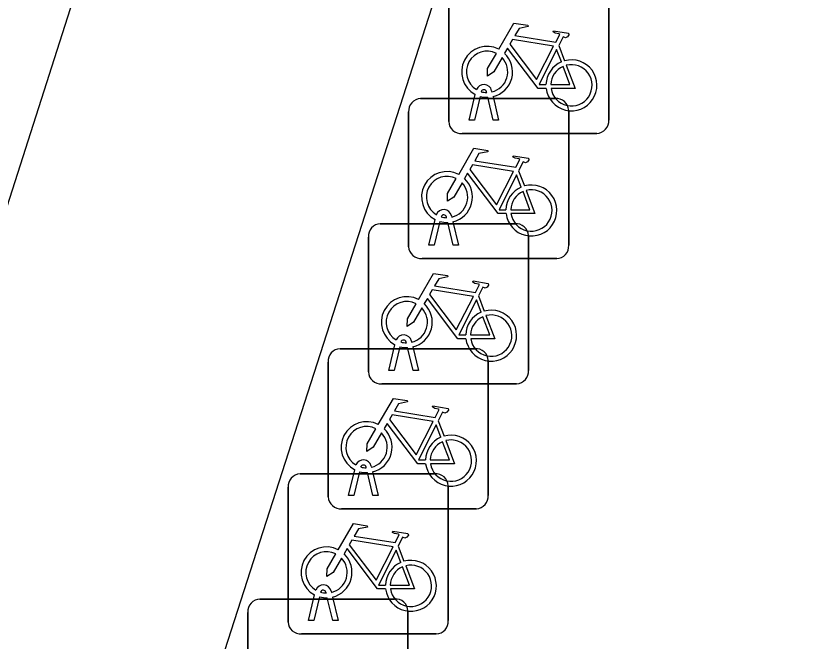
# Model space of a CAD drawing. Extents: x 161087 to 161922, y 382574 to 383873.
# Drawn here: x 161132.425 to 161137.316, y 383440.703 to 383444.607 of the extents above; entities that cross this region are included whole.
import ezdxf

# ---------------------------------------------------------------- set-up
doc = ezdxf.new("R2010")
doc.units = 0
doc.layers.add('IMGEO_Fietsenrek', color=7, linetype='Continuous')
doc.layers.add('IMGEO_Fietspad_gesloten', color=7, linetype='Continuous')

msp = doc.modelspace()

# ---------------------------------------------------------------- linework, layer by layer
at = {"layer": 'IMGEO_Fietsenrek'}
for p, q in [((161135.1275, 383443.9469), (161135.1275, 383444.7878)), ((161135.1275, 383444.7878), (161135.1275, 383443.9469)), ((161136.1265, 383444.7971), (161136.1265, 383443.9562)), ((161136.1265, 383443.9562), (161136.1265, 383444.7971)), ((161135.8142, 383444.4212), (161135.8505, 383444.326)), ((161135.3649, 383444.1279), (161135.3639, 383444.1322)), ((161135.3956, 383444.1394), (161135.3974, 383444.1315)), ((161134.9519, 383444.0905), (161135.7928, 383444.0905)), ((161135.7928, 383444.0905), (161134.9519, 383444.0905)), ((161135.2545, 383443.9563), (161135.2928, 383444.1163)), ((161135.3232, 383444.1041), (161135.2879, 383443.9563)), ((161135.406, 383443.9563), (161135.3721, 383444.098)), ((161135.4044, 383444.1023), (161135.4394, 383443.9563)), ((161134.8775, 383443.1659), (161134.8775, 383444.0068)), ((161134.8775, 383444.0068), (161134.8775, 383443.1659)), ((161135.8765, 383444.0161), (161135.8765, 383443.1752)), ((161135.8765, 383443.1752), (161135.8765, 383444.0161)), ((161135.2879, 383443.9563), (161135.2545, 383443.9563)), ((161135.4394, 383443.9563), (161135.406, 383443.9563)), ((161136.0521, 383443.8725), (161135.2112, 383443.8725)), ((161135.2112, 383443.8725), (161136.0521, 383443.8725)), ((161135.5642, 383443.6402), (161135.6005, 383443.545)), ((161135.1149, 383443.3469), (161135.1139, 383443.3512)), ((161135.1456, 383443.3584), (161135.1474, 383443.3505)), ((161134.7009, 383443.3095), (161135.5418, 383443.3095)), ((161135.5418, 383443.3095), (161134.7009, 383443.3095)), ((161135.0045, 383443.1753), (161135.0428, 383443.3353)), ((161135.0732, 383443.3231), (161135.0379, 383443.1753)), ((161135.156, 383443.1753), (161135.1221, 383443.317)), ((161135.1544, 383443.3213), (161135.1894, 383443.1753)), ((161134.6265, 383442.3849), (161134.6265, 383443.2258)), ((161134.6265, 383443.2258), (161134.6265, 383442.3849)), ((161135.6255, 383443.2351), (161135.6255, 383442.3942)), ((161135.6255, 383442.3942), (161135.6255, 383443.2351)), ((161135.0379, 383443.1753), (161135.0045, 383443.1753)), ((161135.1894, 383443.1753), (161135.156, 383443.1753)), ((161135.8021, 383443.0915), (161134.9612, 383443.0915)), ((161134.9612, 383443.0915), (161135.8021, 383443.0915)), ((161135.3132, 383442.8592), (161135.3495, 383442.764)), ((161134.8639, 383442.5659), (161134.8629, 383442.5702)), ((161134.8946, 383442.5774), (161134.8964, 383442.5695)), ((161134.4499, 383442.5295), (161135.2908, 383442.5295)), ((161135.2908, 383442.5295), (161134.4499, 383442.5295)), ((161134.7535, 383442.3943), (161134.7918, 383442.5543)), ((161134.8222, 383442.5421), (161134.7869, 383442.3943)), ((161134.905, 383442.3943), (161134.8711, 383442.536)), ((161134.9034, 383442.5403), (161134.9384, 383442.3943)), ((161134.3755, 383441.6049), (161134.3755, 383442.4458)), ((161134.3755, 383442.4458), (161134.3755, 383441.6049)), ((161135.3745, 383442.4551), (161135.3745, 383441.6142)), ((161135.3745, 383441.6142), (161135.3745, 383442.4551)), ((161134.7869, 383442.3943), (161134.7535, 383442.3943)), ((161134.9384, 383442.3943), (161134.905, 383442.3943)), ((161135.5511, 383442.3105), (161134.7102, 383442.3105)), ((161134.7102, 383442.3105), (161135.5511, 383442.3105)), ((161135.0622, 383442.0792), (161135.0985, 383441.984)), ((161134.6129, 383441.7859), (161134.6119, 383441.7902)), ((161134.6436, 383441.7974), (161134.6454, 383441.7895)), ((161134.1999, 383441.7485), (161135.0408, 383441.7485)), ((161135.0408, 383441.7485), (161134.1999, 383441.7485)), ((161134.5025, 383441.6143), (161134.5408, 383441.7743)), ((161134.5712, 383441.7621), (161134.5359, 383441.6143)), ((161134.654, 383441.6143), (161134.6201, 383441.756)), ((161134.6524, 383441.7603), (161134.6874, 383441.6143)), ((161134.1255, 383440.8239), (161134.1255, 383441.6648)), ((161134.1255, 383441.6648), (161134.1255, 383440.8239)), ((161135.1245, 383441.6741), (161135.1245, 383440.8332)), ((161135.1245, 383440.8332), (161135.1245, 383441.6741)), ((161134.5359, 383441.6143), (161134.5025, 383441.6143)), ((161134.6874, 383441.6143), (161134.654, 383441.6143)), ((161135.3001, 383441.5305), (161134.4592, 383441.5305)), ((161134.4592, 383441.5305), (161135.3001, 383441.5305)), ((161134.8122, 383441.2982), (161134.8485, 383441.203)), ((161134.2525, 383440.8333), (161134.2908, 383440.9933)), ((161134.3629, 383441.0049), (161134.3619, 383441.0092)), ((161134.3936, 383441.0164), (161134.3954, 383441.0085)), ((161133.9489, 383440.9675), (161134.7898, 383440.9675)), ((161134.7898, 383440.9675), (161133.9489, 383440.9675)), ((161134.3212, 383440.9811), (161134.2859, 383440.8333)), ((161134.404, 383440.8333), (161134.3701, 383440.975)), ((161134.4024, 383440.9793), (161134.4374, 383440.8333)), ((161133.8745, 383440.0429), (161133.8745, 383440.8838)), ((161133.8745, 383440.8838), (161133.8745, 383440.0429)), ((161134.8735, 383440.8931), (161134.8735, 383440.0522)), ((161134.8735, 383440.0522), (161134.8735, 383440.8931)), ((161134.2859, 383440.8333), (161134.2525, 383440.8333)), ((161134.4374, 383440.8333), (161134.404, 383440.8333)), ((161135.0501, 383440.7495), (161134.2092, 383440.7495)), ((161134.2092, 383440.7495), (161135.0501, 383440.7495))]:
    msp.add_line(p, q, dxfattribs=at)
for points in [[(161135.4401, 383444.3982), (161135.5348, 383444.5617), (161135.621, 383444.5479), (161135.6227, 383444.5392), (161135.5666, 383444.5283), (161135.5404, 383444.483), (161135.7956, 383444.4422)], [(161135.7956, 383444.4422), (161135.8206, 383444.491), (161135.8155, 383444.495), (161135.7923, 383444.4987), (161135.7796, 383444.5062), (161135.7786, 383444.5093), (161135.7808, 383444.5139), (161135.8756, 383444.4988), (161135.8779, 383444.4885), (161135.8685, 383444.4761), (161135.8561, 383444.4697), (161135.8416, 383444.4759), (161135.8142, 383444.4212)], [(161135.7827, 383444.417), (161135.5259, 383444.458), (161135.5092, 383444.4292), (161135.6762, 383444.2089), (161135.7827, 383444.417)], [(161135.4608, 383444.3457), (161135.4092, 383444.2565), (161135.3693, 383444.2305), (161135.3705, 383444.278), (161135.425, 383444.3722)], [(161135.7358, 383444.1535), (161135.6861, 383444.1536), (161135.4954, 383444.4053), (161135.4764, 383444.3725)], [(161135.8307, 383444.319), (161135.8014, 383444.3958), (161135.692, 383444.1777), (161135.7347, 383444.1776)], [(161135.7647, 383444.1775), (161135.8846, 383444.1773), (161135.8414, 383444.2909)], [(161135.8612, 383444.2978), (161135.9162, 383444.1532), (161135.7661, 383444.1535)], [(161135.1901, 383443.6172), (161135.2848, 383443.7807), (161135.371, 383443.7669), (161135.3727, 383443.7582), (161135.3166, 383443.7473), (161135.2904, 383443.702), (161135.5456, 383443.6612)], [(161135.5456, 383443.6612), (161135.5706, 383443.71), (161135.5655, 383443.714), (161135.5423, 383443.7177), (161135.5296, 383443.7252), (161135.5286, 383443.7283), (161135.5308, 383443.7329), (161135.6256, 383443.7178), (161135.6279, 383443.7075), (161135.6185, 383443.6951), (161135.6061, 383443.6887), (161135.5916, 383443.6949), (161135.5642, 383443.6402)], [(161135.5327, 383443.636), (161135.2759, 383443.677), (161135.2592, 383443.6482), (161135.4262, 383443.4279), (161135.5327, 383443.636)], [(161135.2108, 383443.5647), (161135.1592, 383443.4755), (161135.1193, 383443.4495), (161135.1205, 383443.497), (161135.175, 383443.5912)], [(161135.4858, 383443.3725), (161135.4361, 383443.3726), (161135.2454, 383443.6243), (161135.2264, 383443.5915)], [(161135.5807, 383443.538), (161135.5514, 383443.6148), (161135.442, 383443.3967), (161135.4847, 383443.3966)], [(161135.5147, 383443.3965), (161135.6346, 383443.3963), (161135.5914, 383443.5099)], [(161135.6112, 383443.5168), (161135.6662, 383443.3722), (161135.5161, 383443.3725)], [(161134.9391, 383442.8362), (161135.0338, 383442.9997), (161135.12, 383442.9859), (161135.1217, 383442.9772), (161135.0656, 383442.9663), (161135.0394, 383442.921), (161135.2946, 383442.8802)], [(161135.2946, 383442.8802), (161135.3196, 383442.929), (161135.3145, 383442.933), (161135.2913, 383442.9367), (161135.2786, 383442.9442), (161135.2776, 383442.9473), (161135.2798, 383442.9519), (161135.3746, 383442.9368), (161135.3769, 383442.9265), (161135.3675, 383442.9141), (161135.3551, 383442.9077), (161135.3406, 383442.9139), (161135.3132, 383442.8592)], [(161135.2817, 383442.855), (161135.0249, 383442.896), (161135.0082, 383442.8672), (161135.1752, 383442.6469), (161135.2817, 383442.855)], [(161134.9598, 383442.7837), (161134.9082, 383442.6945), (161134.8683, 383442.6685), (161134.8695, 383442.716), (161134.924, 383442.8102)], [(161135.2348, 383442.5915), (161135.1851, 383442.5916), (161134.9944, 383442.8433), (161134.9754, 383442.8105)], [(161135.3297, 383442.757), (161135.3004, 383442.8338), (161135.191, 383442.6157), (161135.2337, 383442.6156)], [(161135.2637, 383442.6155), (161135.3836, 383442.6153), (161135.3404, 383442.7289)], [(161135.3602, 383442.7358), (161135.4152, 383442.5912), (161135.2651, 383442.5915)], [(161134.6881, 383442.0562), (161134.7828, 383442.2197), (161134.869, 383442.2059), (161134.8707, 383442.1972), (161134.8146, 383442.1863), (161134.7884, 383442.141), (161135.0436, 383442.1002)], [(161135.0436, 383442.1002), (161135.0686, 383442.149), (161135.0635, 383442.153), (161135.0403, 383442.1567), (161135.0276, 383442.1642), (161135.0266, 383442.1673), (161135.0288, 383442.1719), (161135.1236, 383442.1568), (161135.1259, 383442.1465), (161135.1165, 383442.1341), (161135.1041, 383442.1277), (161135.0896, 383442.1339), (161135.0622, 383442.0792)], [(161135.0307, 383442.075), (161134.7739, 383442.116), (161134.7572, 383442.0872), (161134.9242, 383441.8669), (161135.0307, 383442.075)], [(161134.7088, 383442.0037), (161134.6572, 383441.9145), (161134.6173, 383441.8885), (161134.6185, 383441.936), (161134.673, 383442.0302)], [(161134.9838, 383441.8115), (161134.9341, 383441.8116), (161134.7434, 383442.0633), (161134.7244, 383442.0305)], [(161135.0787, 383441.977), (161135.0494, 383442.0538), (161134.94, 383441.8357), (161134.9827, 383441.8356)], [(161135.0127, 383441.8355), (161135.1326, 383441.8353), (161135.0894, 383441.9489)], [(161135.1092, 383441.9558), (161135.1642, 383441.8112), (161135.0141, 383441.8115)], [(161134.4381, 383441.2752), (161134.5328, 383441.4387), (161134.619, 383441.4249), (161134.6207, 383441.4162), (161134.5646, 383441.4053), (161134.5384, 383441.36), (161134.7936, 383441.3192)], [(161134.7936, 383441.3192), (161134.8186, 383441.368), (161134.8135, 383441.372), (161134.7903, 383441.3757), (161134.7776, 383441.3832), (161134.7766, 383441.3863), (161134.7788, 383441.3909), (161134.8736, 383441.3758), (161134.8759, 383441.3655), (161134.8665, 383441.3531), (161134.8541, 383441.3467), (161134.8396, 383441.3529), (161134.8122, 383441.2982)], [(161134.7807, 383441.294), (161134.5239, 383441.335), (161134.5072, 383441.3062), (161134.6742, 383441.0859), (161134.7807, 383441.294)], [(161134.4588, 383441.2227), (161134.4072, 383441.1335), (161134.3673, 383441.1075), (161134.3685, 383441.155), (161134.423, 383441.2492)], [(161134.7338, 383441.0305), (161134.6841, 383441.0306), (161134.4934, 383441.2823), (161134.4744, 383441.2495)], [(161134.8287, 383441.196), (161134.7994, 383441.2728), (161134.69, 383441.0547), (161134.7327, 383441.0546)], [(161134.7627, 383441.0545), (161134.8826, 383441.0543), (161134.8394, 383441.1679)], [(161134.8592, 383441.1748), (161134.9142, 383441.0302), (161134.7641, 383441.0305)]]:
    msp.add_lwpolyline(points, dxfattribs=at)
for centre, radius, start, end in [((161135.3671, 383444.2569), 0.159, 62.6766, 242.1369), ((161135.3671, 383444.2569), 0.129, 63.3192, 238.903), ((161135.3671, 383444.2569), 0.159, 283.5766, 46.6042), ((161135.3671, 383444.2569), 0.129, 283.6043, 43.4302), ((161135.8937, 383444.1729), 0.159, 113.3408, 178.3217), ((161135.8937, 383444.1729), 0.159, 187.0065, 105.7708), ((161135.8937, 383444.1729), 0.129, 113.923, 177.9556), ((161135.8937, 383444.1729), 0.129, 188.6715, 104.5883), ((161135.3469, 383444.1283), 0.0499, 12.8025, 158.6934), ((161135.3469, 383444.1283), 0.0174, 12.8025, 163.4502), ((161135.3671, 383444.2569), 0.129, 253.415, 269.0204), ((161134.9552, 383444.0126), 0.0779, 92.4484, 184.2845), ((161134.9552, 383444.0126), 0.0779, 92.4484, 184.2845), ((161135.3671, 383444.2569), 0.159, 253.9967, 271.7867), ((161135.7986, 383444.0128), 0.0779, 2.4484, 94.2845), ((161135.7986, 383444.0128), 0.0779, 2.4484, 94.2845), ((161135.2054, 383443.9502), 0.0779, 182.4484, 274.2845), ((161135.2054, 383443.9502), 0.0779, 182.4484, 274.2845), ((161136.0488, 383443.9504), 0.0779, 272.4484, 4.2845), ((161136.0488, 383443.9504), 0.0779, 272.4484, 4.2845), ((161135.1171, 383443.4759), 0.159, 62.6766, 242.1369), ((161135.1171, 383443.4759), 0.129, 63.3192, 238.903), ((161135.1171, 383443.4759), 0.159, 283.5766, 46.6042), ((161135.1171, 383443.4759), 0.129, 283.6043, 43.4302), ((161135.6437, 383443.3919), 0.159, 113.3408, 178.3217), ((161135.6437, 383443.3919), 0.159, 187.0065, 105.7708), ((161135.6437, 383443.3919), 0.129, 113.923, 177.9556), ((161135.6437, 383443.3919), 0.129, 188.6715, 104.5883), ((161135.0969, 383443.3473), 0.0499, 12.8025, 158.6934), ((161135.0969, 383443.3473), 0.0174, 12.8025, 163.4502), ((161135.1171, 383443.4759), 0.129, 253.415, 269.0204), ((161134.7042, 383443.2316), 0.0779, 92.4484, 184.2845), ((161134.7042, 383443.2316), 0.0779, 92.4484, 184.2845), ((161135.1171, 383443.4759), 0.159, 253.9967, 271.7867), ((161135.5476, 383443.2318), 0.0779, 2.4484, 94.2845), ((161135.5476, 383443.2318), 0.0779, 2.4484, 94.2845), ((161134.9554, 383443.1692), 0.0779, 182.4484, 274.2845), ((161134.9554, 383443.1692), 0.0779, 182.4484, 274.2845), ((161135.7988, 383443.1694), 0.0779, 272.4484, 4.2845), ((161135.7988, 383443.1694), 0.0779, 272.4484, 4.2845), ((161134.8661, 383442.6949), 0.159, 62.6766, 242.1369), ((161134.8661, 383442.6949), 0.129, 63.3192, 238.903), ((161134.8661, 383442.6949), 0.159, 283.5766, 46.6042), ((161134.8661, 383442.6949), 0.129, 283.6043, 43.4302), ((161135.3927, 383442.6109), 0.159, 113.3408, 178.3217), ((161135.3927, 383442.6109), 0.159, 187.0065, 105.7708), ((161135.3927, 383442.6109), 0.129, 113.923, 177.9556), ((161135.3927, 383442.6109), 0.129, 188.6715, 104.5883), ((161134.8459, 383442.5663), 0.0499, 12.8025, 158.6934), ((161134.8459, 383442.5663), 0.0174, 12.8025, 163.4502), ((161134.8661, 383442.6949), 0.129, 253.415, 269.0204), ((161134.4532, 383442.4516), 0.0779, 92.4484, 184.2845), ((161134.4532, 383442.4516), 0.0779, 92.4484, 184.2845), ((161134.8661, 383442.6949), 0.159, 253.9967, 271.7867), ((161135.2966, 383442.4518), 0.0779, 2.4484, 94.2845), ((161135.2966, 383442.4518), 0.0779, 2.4484, 94.2845), ((161134.7044, 383442.3882), 0.0779, 182.4484, 274.2845), ((161134.7044, 383442.3882), 0.0779, 182.4484, 274.2845), ((161135.5478, 383442.3884), 0.0779, 272.4484, 4.2845), ((161135.5478, 383442.3884), 0.0779, 272.4484, 4.2845), ((161134.6151, 383441.9149), 0.159, 62.6766, 242.1369), ((161134.6151, 383441.9149), 0.129, 63.3192, 238.903), ((161134.6151, 383441.9149), 0.159, 283.5766, 46.6042), ((161134.6151, 383441.9149), 0.129, 283.6043, 43.4302), ((161135.1417, 383441.8309), 0.159, 113.3408, 178.3217), ((161135.1417, 383441.8309), 0.159, 187.0065, 105.7708), ((161135.1417, 383441.8309), 0.129, 113.923, 177.9556), ((161135.1417, 383441.8309), 0.129, 188.6715, 104.5883), ((161134.5949, 383441.7863), 0.0499, 12.8025, 158.6934), ((161134.5949, 383441.7863), 0.0174, 12.8025, 163.4502), ((161134.6151, 383441.9149), 0.129, 253.415, 269.0204), ((161134.2032, 383441.6706), 0.0779, 92.4484, 184.2845), ((161134.2032, 383441.6706), 0.0779, 92.4484, 184.2845), ((161134.6151, 383441.9149), 0.159, 253.9967, 271.7867), ((161135.0466, 383441.6708), 0.0779, 2.4484, 94.2845), ((161135.0466, 383441.6708), 0.0779, 2.4484, 94.2845), ((161134.4534, 383441.6082), 0.0779, 182.4484, 274.2845), ((161134.4534, 383441.6082), 0.0779, 182.4484, 274.2845), ((161135.2968, 383441.6084), 0.0779, 272.4484, 4.2845), ((161135.2968, 383441.6084), 0.0779, 272.4484, 4.2845), ((161134.3651, 383441.1339), 0.159, 62.6766, 242.1369), ((161134.3651, 383441.1339), 0.129, 63.3192, 238.903), ((161134.3651, 383441.1339), 0.159, 283.5766, 46.6042), ((161134.3651, 383441.1339), 0.129, 283.6043, 43.4302), ((161134.8917, 383441.0499), 0.159, 113.3408, 178.3217), ((161134.8917, 383441.0499), 0.159, 187.0065, 105.7708), ((161134.8917, 383441.0499), 0.129, 113.923, 177.9556), ((161134.8917, 383441.0499), 0.129, 188.6715, 104.5883), ((161134.3449, 383441.0053), 0.0499, 12.8025, 158.6934), ((161134.3449, 383441.0053), 0.0174, 12.8025, 163.4502), ((161134.3651, 383441.1339), 0.129, 253.415, 269.0204), ((161133.9522, 383440.8896), 0.0779, 92.4484, 184.2845), ((161133.9522, 383440.8896), 0.0779, 92.4484, 184.2845), ((161134.3651, 383441.1339), 0.159, 253.9967, 271.7867), ((161134.7956, 383440.8898), 0.0779, 2.4484, 94.2845), ((161134.7956, 383440.8898), 0.0779, 2.4484, 94.2845), ((161134.2034, 383440.8272), 0.0779, 182.4484, 274.2845), ((161134.2034, 383440.8272), 0.0779, 182.4484, 274.2845), ((161135.0468, 383440.8274), 0.0779, 272.4484, 4.2845), ((161135.0468, 383440.8274), 0.0779, 272.4484, 4.2845)]:
    msp.add_arc(centre, radius, start, end, dxfattribs=at)
at = {"layer": 'IMGEO_Fietspad_gesloten'}
for points in [[(161105.564, 383352.758), (161112.902, 383375.733), (161128.554, 383424.564), (161148.54, 383486.658)], [(161118.23, 383399.279), (161126.242, 383424.257), (161134.175, 383449.057)]]:
    msp.add_lwpolyline(points, dxfattribs=at)

doc.saveas('drawing.dxf')
